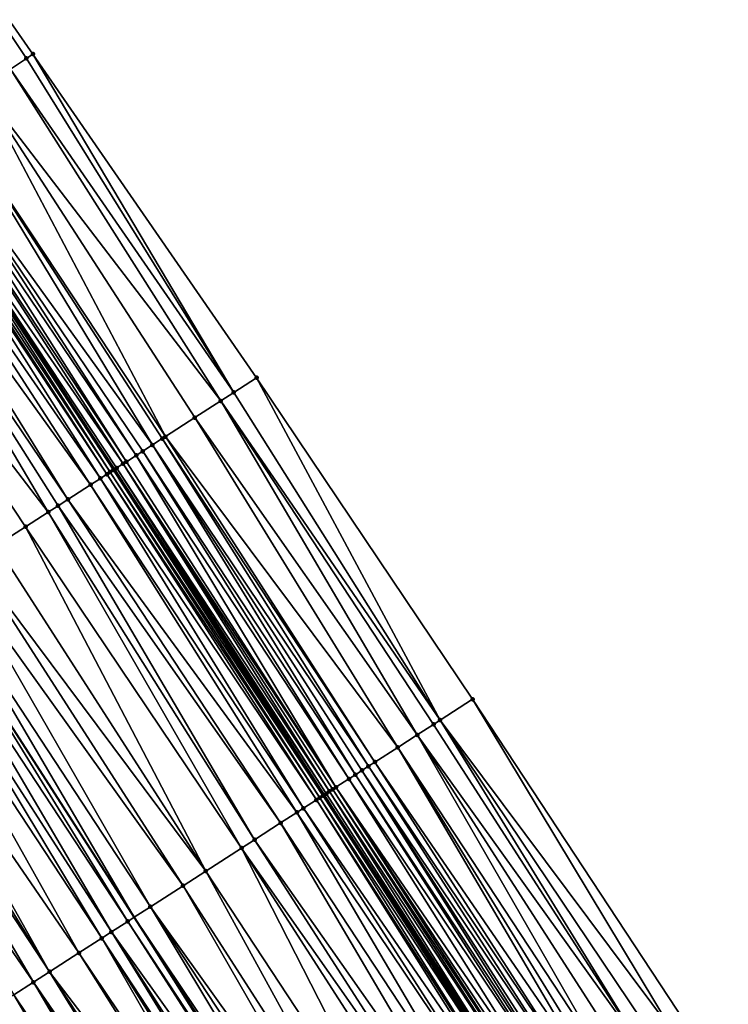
# Model space of a CAD drawing. Header units: feet. Extents: x 2004186 to 2014793, y 836912 to 864902.
# Tile 375 of 656: x 2009832 to 2009868, y 849024 to 849075. Entities that reach past the tile are written whole.
import ezdxf

# ---------------------------------------------------------------- set-up
doc = ezdxf.new("R2010")
doc.units = ezdxf.units.FT
doc.header["$LTSCALE"] = 100
doc.header["$MEASUREMENT"] = 0
for name, color, linetype, lineweight in [('EP_Travel Lane', 5, 'Continuous', 40), ('GPL_Skip Line', 2, 'Continuous', 40), ('Road Shots', 4, 'Continuous', 200), ('Road X-Section', 30, 'Continuous', 13)]:
    doc.layers.add(name, color=color, linetype=linetype, lineweight=lineweight)
doc.layers.add('I-77 SB_MM21-27-Surface-Border', color=7, linetype='Continuous')
doc.layers.add('I-77 SB_MM21-27-Surface-TIN', color=7, linetype='Continuous')

msp = doc.modelspace()

# ---------------------------------------------------------------- linework, layer by layer
at = {"layer": 'EP_Travel Lane'}
msp.add_polyline3d([(2009963.837033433, 848847.280817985, 429.204192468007), (2009953.432057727, 848864.5973455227, 429.1382592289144), (2009943.048023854, 848881.6901217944, 429.0399997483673), (2009932.663936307, 848898.7829864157, 428.9696612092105), (2009922.279846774, 848915.8758543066, 428.9003387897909), (2009911.671871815, 848932.9852607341, 428.8097326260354), (2009901.081294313, 848949.9509913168, 428.7492360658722), (2009890.490720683, 848966.9167156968, 428.6864182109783), (2009879.900131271, 848983.8824653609, 428.6332662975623), (2009869.045520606, 849000.8753183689, 428.5546234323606), (2009858.224622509, 849017.6949620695, 428.4656843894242), (2009847.403659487, 849034.514706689, 428.4071168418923), (2009836.582716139, 849051.3344207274, 428.3393471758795), (2009825.441538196, 849068.1654412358, 428.269548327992), (2009814.354321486, 849084.810929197, 428.2260740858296), (2009803.267133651, 849101.4563738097, 428.1667494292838), (2009792.179957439, 849118.1018009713, 428.1009985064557)], dxfattribs=at)
at = {"layer": 'GPL_Skip Line'}
msp.add_polyline3d([(2009953.829437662, 848841.4261146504, 428.721481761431), (2009943.524610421, 848858.56616258, 428.6641164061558), (2009933.127624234, 848875.6511519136, 428.5878087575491), (2009922.730622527, 848892.7361667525, 428.519566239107), (2009912.33363203, 848909.8211631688, 428.4454982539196), (2009901.793440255, 848926.8179547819, 428.3846184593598), (2009891.20368886, 848943.7842266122, 428.3312489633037), (2009880.613957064, 848960.750467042, 428.2658008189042), (2009870.024222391, 848977.7167120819, 428.202126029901), (2009859.249325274, 848994.5654839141, 428.1196564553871), (2009848.421835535, 849011.3809139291, 428.0372503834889), (2009837.59432419, 849028.196377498, 427.9649437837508), (2009826.766831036, 849045.0118128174, 427.8841342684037), (2009815.719622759, 849061.6833479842, 427.8140215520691), (2009804.626809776, 849078.3250743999, 427.7626321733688), (2009793.534014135, 849094.966774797, 427.701693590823), (2009782.441233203, 849111.6084531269, 427.6326563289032), (2009771.182598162, 849128.138074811, 427.5321407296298)], dxfattribs=at)
at = {"layer": 'I-77 SB_MM21-27-Surface-Border', "color": 3, "linetype": 'ByBlock', "lineweight": -2}
msp.add_polyline3d([(2009798.74881013, 849122.4814904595, 428.3840934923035), (2009809.841554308, 849105.8398672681, 428.4733592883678), (2009820.934262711, 849089.1982977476, 428.5822842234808), (2009832.359926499, 849072.7784053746, 428.6253178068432), (2009843.916991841, 849056.0586220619, 428.6896182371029), (2009855.080822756, 849039.4596975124, 428.7581293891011), (2009866.076486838, 849022.7525143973, 428.8318323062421), (2009876.903997, 849005.9370526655, 428.9046986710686), (2009885.632100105, 848987.4611544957, 428.9087870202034), (2009898.596993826, 848971.9776837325, 429.0509502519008), (2009909.01709134, 848954.9054989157, 429.0984557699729), (2009919.43715657, 848937.8333658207, 429.1659731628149), (2009929.929759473, 848920.5326666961, 429.2454695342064), (2009939.985063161, 848903.2397036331, 429.3115393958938), (2009950.040375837, 848885.9467258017, 429.3729081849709), (2009960.095674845, 848868.653770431, 429.4413727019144), (2009970.747063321, 848851.3232834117, 429.5169382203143)], dxfattribs=at)
at = {"layer": 'I-77 SB_MM21-27-Surface-TIN', "color": 128, "linetype": 'ByBlock', "lineweight": -2}
for points in [[(2009820.934262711, 849089.1982977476, 428.5822842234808), (2009832.027113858, 849072.5565140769, 428.6127068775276), (2009832.359926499, 849072.7784053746, 428.6253178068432)], [(2009820.934262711, 849089.1982977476, 428.5822842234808), (2009831.195085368, 849072.0017811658, 428.5794670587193), (2009832.027113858, 849072.5565140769, 428.6127068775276)], [(2009832.359926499, 849072.7784053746, 428.6253178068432), (2009832.027113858, 849072.5565140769, 428.6127068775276), (2009842.739997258, 849055.300543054, 428.6449804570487)], [(2009832.359926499, 849072.7784053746, 428.6253178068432), (2009842.739997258, 849055.300543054, 428.6449804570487), (2009843.916991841, 849056.0586220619, 428.6896182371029)], [(2009832.027113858, 849072.5565140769, 428.6127068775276), (2009831.195085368, 849072.0017811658, 428.5794670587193), (2009842.739997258, 849055.300543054, 428.6449804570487)], [(2009831.195085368, 849072.0017811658, 428.5794670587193), (2009829.697452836, 849071.0032337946, 428.5093106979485), (2009842.06744112, 849054.8673361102, 428.6137726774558)], [(2009831.195085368, 849072.0017811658, 428.5794670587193), (2009842.06744112, 849054.8673361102, 428.6137726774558), (2009842.739997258, 849055.300543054, 428.6449804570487)], [(2009829.697452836, 849071.0032337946, 428.5093106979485), (2009828.033404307, 849069.8937552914, 428.4381769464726), (2009839.209037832, 849053.0262682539, 428.499696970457)], [(2009829.697452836, 849071.0032337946, 428.5093106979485), (2009840.722316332, 849054.0009416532, 428.5572054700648), (2009842.06744112, 849054.8673361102, 428.6137726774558)], [(2009829.697452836, 849071.0032337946, 428.5093106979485), (2009839.209037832, 849053.0262682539, 428.499696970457), (2009840.722316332, 849054.0009416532, 428.5572054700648)], [(2009828.033404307, 849069.8937552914, 428.4381769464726), (2009826.702189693, 849069.0061361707, 428.3679408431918), (2009838.536502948, 849052.5930283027, 428.458554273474)], [(2009828.033404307, 849069.8937552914, 428.4381769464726), (2009839.040901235, 849052.9179627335, 428.4907559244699), (2009839.209037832, 849053.0262682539, 428.499696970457)], [(2009828.033404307, 849069.8937552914, 428.4381769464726), (2009838.536502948, 849052.5930283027, 428.458554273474), (2009839.040901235, 849052.9179627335, 428.4907559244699)], [(2009826.369393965, 849068.7842195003, 428.3460179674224), (2009826.036605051, 849068.5622926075, 428.3203434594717), (2009837.191389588, 849051.7266160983, 428.3966453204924)], [(2009826.702189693, 849069.0061361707, 428.3679408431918), (2009826.369393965, 849068.7842195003, 428.3460179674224), (2009837.695810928, 849052.0515147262, 428.4180707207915)], [(2009826.369393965, 849068.7842195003, 428.3460179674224), (2009837.191389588, 849051.7266160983, 428.3966453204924), (2009837.695810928, 849052.0515147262, 428.4180707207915)], [(2009826.702189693, 849069.0061361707, 428.3679408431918), (2009838.032094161, 849052.2681101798, 428.4312611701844), (2009838.536502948, 849052.5930283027, 428.458554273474)], [(2009826.702189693, 849069.0061361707, 428.3679408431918), (2009837.695810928, 849052.0515147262, 428.4180707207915), (2009838.032094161, 849052.2681101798, 428.4312611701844)], [(2009825.204638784, 849068.0074663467, 428.2528434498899), (2009836.350769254, 849051.1849911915, 428.3226525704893), (2009825.441538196, 849068.1654412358, 428.269548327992)], [(2009825.537431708, 849068.229387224, 428.2763102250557), (2009825.441538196, 849068.1654412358, 428.269548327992), (2009836.582716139, 849051.3344207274, 428.3393471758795)], [(2009836.518901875, 849051.2933028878, 428.3334524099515), (2009836.582716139, 849051.3344207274, 428.3393471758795), (2009825.441538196, 849068.1654412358, 428.269548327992)], [(2009836.518901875, 849051.2933028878, 428.3334524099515), (2009825.441538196, 849068.1654412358, 428.269548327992), (2009836.350769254, 849051.1849911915, 428.3226525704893)], [(2009826.036605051, 849068.5622926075, 428.3203434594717), (2009825.537431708, 849068.229387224, 428.2763102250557), (2009837.023260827, 849051.6182984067, 428.3840409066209)], [(2009825.537431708, 849068.229387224, 428.2763102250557), (2009836.582716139, 849051.3344207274, 428.3393471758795), (2009836.687024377, 849051.4016302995, 428.3489825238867)], [(2009825.537431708, 849068.229387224, 428.2763102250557), (2009836.687024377, 849051.4016302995, 428.3489825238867), (2009837.023260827, 849051.6182984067, 428.3840409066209)], [(2009826.036605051, 849068.5622926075, 428.3203434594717), (2009837.023260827, 849051.6182984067, 428.3840409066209), (2009837.191389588, 849051.7266160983, 428.3966453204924)], [(2009825.038236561, 849067.8965145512, 428.2442821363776), (2009824.37260099, 849067.4527473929, 428.224725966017), (2009835.846328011, 849050.8601234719, 428.3105302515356)], [(2009825.204638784, 849068.0074663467, 428.2528434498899), (2009825.038236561, 849067.8965145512, 428.2442821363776), (2009836.182624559, 849051.0766982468, 428.3174966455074)], [(2009825.038236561, 849067.8965145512, 428.2442821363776), (2009835.846328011, 849050.8601234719, 428.3105302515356), (2009836.182624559, 849051.0766982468, 428.3174966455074)], [(2009825.204638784, 849068.0074663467, 428.2528434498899), (2009836.182624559, 849051.0766982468, 428.3174966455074), (2009836.350769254, 849051.1849911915, 428.3226525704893)], [(2009824.37260099, 849067.4527473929, 428.224725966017), (2009823.540571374, 849066.89801617, 428.1921056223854), (2009835.341897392, 849050.535239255, 428.2934424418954)], [(2009824.37260099, 849067.4527473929, 428.224725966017), (2009835.341897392, 849050.535239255, 428.2934424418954), (2009835.846328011, 849050.8601234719, 428.3105302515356)], [(2009823.540571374, 849066.89801617, 428.1921056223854), (2009822.874954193, 849066.4542214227, 428.1624240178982), (2009834.164921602, 849049.77713106, 428.2400196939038)], [(2009823.540571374, 849066.89801617, 428.1921056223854), (2009834.164921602, 849049.77713106, 428.2400196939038), (2009835.341897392, 849050.535239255, 428.2934424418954)], [(2009822.874954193, 849066.4542214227, 428.1624240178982), (2009820.878112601, 849065.1228222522, 428.0679005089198), (2009833.156096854, 849049.127305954, 428.1887863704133)], [(2009822.874954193, 849066.4542214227, 428.1624240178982), (2009833.660511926, 849049.4522143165, 428.213141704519), (2009834.164921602, 849049.77713106, 428.2400196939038)], [(2009822.874954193, 849066.4542214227, 428.1624240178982), (2009833.156096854, 849049.127305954, 428.1887863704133), (2009833.660511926, 849049.4522143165, 428.213141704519)], [(2009820.878112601, 849065.1228222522, 428.0679005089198), (2009831.979116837, 849048.3692043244, 428.1373397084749), (2009833.156096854, 849049.127305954, 428.1887863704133)], [(2009820.878112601, 849065.1228222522, 428.0679005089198), (2009830.465874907, 849047.3944741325, 428.0627372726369), (2009831.979116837, 849048.3692043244, 428.1373397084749)], [(2009843.916991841, 849056.0586220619, 428.6896182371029), (2009842.739997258, 849055.300543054, 428.6449804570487), (2009853.399406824, 849038.37671989, 428.6920702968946)], [(2009843.916991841, 849056.0586220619, 428.6896182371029), (2009853.399406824, 849038.37671989, 428.6920702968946), (2009855.080822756, 849039.4596975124, 428.7581293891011)], [(2009842.06744112, 849054.8673361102, 428.6137726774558), (2009840.722316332, 849054.0009416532, 428.5572054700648), (2009852.222414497, 849037.6186373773, 428.646377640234)], [(2009842.739997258, 849055.300543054, 428.6449804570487), (2009842.06744112, 849054.8673361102, 428.6137726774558), (2009853.399406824, 849038.37671989, 428.6920702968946)], [(2009842.06744112, 849054.8673361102, 428.6137726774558), (2009853.063120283, 849038.1601295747, 428.6804263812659), (2009853.399406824, 849038.37671989, 428.6920702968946)], [(2009842.06744112, 849054.8673361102, 428.6137726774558), (2009852.222414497, 849037.6186373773, 428.646377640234), (2009853.063120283, 849038.1601295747, 428.6804263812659)], [(2009840.722316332, 849054.0009416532, 428.5572054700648), (2009839.209037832, 849053.0262682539, 428.499696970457), (2009851.213568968, 849036.9688445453, 428.6048584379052)], [(2009840.722316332, 849054.0009416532, 428.5572054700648), (2009851.213568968, 849036.9688445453, 428.6048584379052), (2009852.222414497, 849037.6186373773, 428.646377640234)], [(2009839.040901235, 849052.9179627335, 428.4907559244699), (2009838.536502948, 849052.5930283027, 428.458554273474), (2009849.70028006, 849035.9941873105, 428.5522152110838)], [(2009839.209037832, 849053.0262682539, 428.499696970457), (2009839.040901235, 849052.9179627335, 428.4907559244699), (2009850.036560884, 849036.210786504, 428.5665313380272)], [(2009839.040901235, 849052.9179627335, 428.4907559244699), (2009849.70028006, 849035.9941873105, 428.5522152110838), (2009850.036560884, 849036.210786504, 428.5665313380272)], [(2009839.209037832, 849053.0262682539, 428.499696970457), (2009850.036560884, 849036.210786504, 428.5665313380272), (2009851.213568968, 849036.9688445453, 428.6048584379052)], [(2009838.536502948, 849052.5930283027, 428.458554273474), (2009838.032094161, 849052.2681101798, 428.4312611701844), (2009849.027746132, 849035.5609458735, 428.5106253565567)], [(2009838.536502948, 849052.5930283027, 428.458554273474), (2009849.364014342, 849035.7775646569, 428.53083777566), (2009849.70028006, 849035.9941873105, 428.5522152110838)], [(2009838.536502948, 849052.5930283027, 428.458554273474), (2009849.027746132, 849035.5609458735, 428.5106253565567), (2009849.364014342, 849035.7775646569, 428.53083777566)], [(2009837.695810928, 849052.0515147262, 428.4180707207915), (2009837.191389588, 849051.7266160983, 428.3966453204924), (2009848.018895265, 849034.9111613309, 428.4716011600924)], [(2009838.032094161, 849052.2681101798, 428.4312611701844), (2009837.695810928, 849052.0515147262, 428.4180707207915), (2009848.691463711, 849035.3443491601, 428.4970556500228)], [(2009837.695810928, 849052.0515147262, 428.4180707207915), (2009848.018895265, 849034.9111613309, 428.4716011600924), (2009848.691463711, 849035.3443491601, 428.4970556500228)], [(2009838.032094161, 849052.2681101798, 428.4312611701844), (2009848.691463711, 849035.3443491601, 428.4970556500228), (2009849.027746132, 849035.5609458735, 428.5106253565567)], [(2009836.518901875, 849051.2933028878, 428.3334524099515), (2009836.350769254, 849051.1849911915, 428.3226525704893), (2009847.346424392, 849034.4778219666, 428.4005362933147)], [(2009836.518901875, 849051.2933028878, 428.3334524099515), (2009847.403659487, 849034.514706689, 428.4071168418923), (2009836.582716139, 849051.3344207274, 428.3393471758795)], [(2009836.518901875, 849051.2933028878, 428.3334524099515), (2009847.346424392, 849034.4778219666, 428.4005362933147), (2009847.403659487, 849034.514706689, 428.4071168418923)], [(2009836.687024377, 849051.4016302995, 428.3489825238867), (2009836.582716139, 849051.3344207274, 428.3393471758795), (2009847.514538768, 849034.5861619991, 428.4198650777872)], [(2009847.514538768, 849034.5861619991, 428.4198650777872), (2009836.582716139, 849051.3344207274, 428.3393471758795), (2009847.403659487, 849034.514706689, 428.4071168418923)], [(2009837.023260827, 849051.6182984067, 428.3840409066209), (2009836.687024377, 849051.4016302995, 428.3489825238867), (2009847.682646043, 849034.6945130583, 428.4425127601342)], [(2009836.687024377, 849051.4016302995, 428.3489825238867), (2009847.514538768, 849034.5861619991, 428.4198650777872), (2009847.682646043, 849034.6945130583, 428.4425127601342)], [(2009837.191389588, 849051.7266160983, 428.3966453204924), (2009837.023260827, 849051.6182984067, 428.3840409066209), (2009848.018895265, 849034.9111613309, 428.4716011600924)], [(2009837.023260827, 849051.6182984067, 428.3840409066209), (2009847.850761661, 849034.8028511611, 428.4612607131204), (2009848.018895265, 849034.9111613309, 428.4716011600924)], [(2009837.023260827, 849051.6182984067, 428.3840409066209), (2009847.682646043, 849034.6945130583, 428.4425127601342), (2009847.850761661, 849034.8028511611, 428.4612607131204)], [(2009835.846328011, 849050.8601234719, 428.3105302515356), (2009835.341897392, 849050.535239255, 428.2934424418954), (2009846.337546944, 849033.8280787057, 428.3739374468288)], [(2009836.182624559, 849051.0766982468, 428.3174966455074), (2009835.846328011, 849050.8601234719, 428.3105302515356), (2009847.010136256, 849034.2612341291, 428.3896381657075)], [(2009835.846328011, 849050.8601234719, 428.3105302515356), (2009846.337546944, 849033.8280787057, 428.3739374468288), (2009847.010136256, 849034.2612341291, 428.3896381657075)], [(2009836.350769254, 849051.1849911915, 428.3226525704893), (2009836.182624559, 849051.0766982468, 428.3174966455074), (2009847.178286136, 849034.3695190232, 428.3923709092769)], [(2009836.182624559, 849051.0766982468, 428.3174966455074), (2009847.010136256, 849034.2612341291, 428.3896381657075), (2009847.178286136, 849034.3695190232, 428.3923709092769)], [(2009836.350769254, 849051.1849911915, 428.3226525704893), (2009847.178286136, 849034.3695190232, 428.3923709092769), (2009847.346424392, 849034.4778219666, 428.4005362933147)], [(2009835.341897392, 849050.535239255, 428.2934424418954), (2009834.164921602, 849049.77713106, 428.2400196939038), (2009846.001260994, 849033.6114874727, 428.3620172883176)], [(2009835.341897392, 849050.535239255, 428.2934424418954), (2009846.001260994, 849033.6114874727, 428.3620172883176), (2009846.337546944, 849033.8280787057, 428.3739374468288)], [(2009834.164921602, 849049.77713106, 428.2400196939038), (2009833.660511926, 849049.4522143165, 428.213141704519), (2009845.16055782, 849033.0699912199, 428.3267479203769)], [(2009834.164921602, 849049.77713106, 428.2400196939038), (2009845.16055782, 849033.0699912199, 428.3267479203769), (2009846.001260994, 849033.6114874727, 428.3620172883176)], [(2009833.660511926, 849049.4522143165, 428.213141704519), (2009833.156096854, 849049.127305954, 428.1887863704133), (2009843.815453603, 849032.2035648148, 428.2605646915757)], [(2009833.660511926, 849049.4522143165, 428.213141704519), (2009843.815453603, 849032.2035648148, 428.2605646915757), (2009845.16055782, 849033.0699912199, 428.3267479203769)], [(2009833.156096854, 849049.127305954, 428.1887863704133), (2009831.979116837, 849048.3692043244, 428.1373397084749), (2009843.142895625, 849031.7703607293, 428.230217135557)], [(2009833.156096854, 849049.127305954, 428.1887863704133), (2009843.142895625, 849031.7703607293, 428.230217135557), (2009843.815453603, 849032.2035648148, 428.2605646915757)], [(2009831.979116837, 849048.3692043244, 428.1373397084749), (2009830.465874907, 849047.3944741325, 428.0627372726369), (2009841.29336182, 849030.5790485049, 428.14646388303)], [(2009831.979116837, 849048.3692043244, 428.1373397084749), (2009841.29336182, 849030.5790485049, 428.14646388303), (2009843.142895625, 849031.7703607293, 428.230217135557)], [(2009830.465874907, 849047.3944741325, 428.0627372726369), (2009829.288913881, 849046.6363430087, 428.0024132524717), (2009841.29336182, 849030.5790485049, 428.14646388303)], [(2009829.288913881, 849046.6363430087, 428.0024132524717), (2009828.44823227, 849046.0948132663, 427.9570638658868), (2009840.116403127, 849029.8209137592, 428.0850496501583)], [(2009829.288913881, 849046.6363430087, 428.0024132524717), (2009840.116403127, 849029.8209137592, 428.0850496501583), (2009841.29336182, 849030.5790485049, 428.14646388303)], [(2009828.44823227, 849046.0948132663, 427.9570638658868), (2009827.439398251, 849045.4450025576, 427.91016397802), (2009838.435027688, 849028.7378732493, 428.0000621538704)], [(2009828.44823227, 849046.0948132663, 427.9570638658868), (2009838.435027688, 849028.7378732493, 428.0000621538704), (2009840.116403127, 849029.8209137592, 428.0850496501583)], [(2009827.439398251, 849045.4450025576, 427.91016397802), (2009826.766831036, 849045.0118128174, 427.8841342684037), (2009837.59432419, 849028.196377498, 427.9649437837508)], [(2009827.439398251, 849045.4450025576, 427.91016397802), (2009837.59432419, 849028.196377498, 427.9649437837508), (2009838.435027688, 849028.7378732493, 428.0000621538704)], [(2009826.262418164, 849044.6869010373, 427.8587502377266), (2009825.589843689, 849044.2537225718, 427.8361140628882), (2009836.417329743, 849027.4382982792, 427.9202424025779)], [(2009826.262418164, 849044.6869010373, 427.8587502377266), (2009837.258042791, 849027.9797791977, 427.9508964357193), (2009826.766831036, 849045.0118128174, 427.8841342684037)], [(2009826.262418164, 849044.6869010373, 427.8587502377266), (2009836.417329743, 849027.4382982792, 427.9202424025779), (2009837.258042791, 849027.9797791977, 427.9508964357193)], [(2009837.258042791, 849027.9797791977, 427.9508964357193), (2009837.59432419, 849028.196377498, 427.9649437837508), (2009826.766831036, 849045.0118128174, 427.8841342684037)], [(2009825.589843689, 849044.2537225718, 427.8361140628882), (2009824.917280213, 849043.8205270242, 427.808336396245), (2009835.912913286, 849027.1133920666, 427.8965341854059)], [(2009825.589843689, 849044.2537225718, 427.8361140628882), (2009835.912913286, 849027.1133920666, 427.8965341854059), (2009836.417329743, 849027.4382982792, 427.9202424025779)], [(2009824.917280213, 849043.8205270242, 427.808336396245), (2009823.404046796, 849042.8457836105, 427.7297543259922), (2009834.735956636, 849026.3552541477, 427.8341649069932)], [(2009824.917280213, 849043.8205270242, 427.808336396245), (2009834.735956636, 849026.3552541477, 427.8341649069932), (2009835.912913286, 849027.1133920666, 427.8965341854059)], [(2009823.404046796, 849042.8457836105, 427.7297543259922), (2009822.731496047, 849042.4125682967, 427.6960272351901), (2009833.22270614, 849025.3805372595, 427.7635667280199)], [(2009823.404046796, 849042.8457836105, 427.7297543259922), (2009833.22270614, 849025.3805372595, 427.7635667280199), (2009834.735956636, 849026.3552541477, 427.8341649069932)], [(2009822.731496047, 849042.4125682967, 427.6960272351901), (2009822.227071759, 849042.0876742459, 427.6759795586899), (2009833.22270614, 849025.3805372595, 427.7635667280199)], [(2009822.227071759, 849042.0876742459, 427.6759795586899), (2009821.050087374, 849041.3295793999, 427.62657469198), (2009832.382001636, 849024.839043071, 427.7289186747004)], [(2009822.227071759, 849042.0876742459, 427.6759795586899), (2009832.382001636, 849024.839043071, 427.7289186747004), (2009833.22270614, 849025.3805372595, 427.7635667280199)], [(2009821.050087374, 849041.3295793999, 427.62657469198), (2009831.373166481, 849024.1892341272, 427.6825499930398), (2009832.382001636, 849024.839043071, 427.7289186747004)], [(2009855.080822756, 849039.4596975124, 428.7581293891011), (2009853.399406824, 849038.37671989, 428.6920702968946), (2009865.403921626, 849022.3193215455, 428.8048660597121)], [(2009855.080822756, 849039.4596975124, 428.7581293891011), (2009865.403921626, 849022.3193215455, 428.8048660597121), (2009866.076486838, 849022.7525143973, 428.8318323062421)], [(2009853.063120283, 849038.1601295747, 428.6804263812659), (2009852.222414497, 849037.6186373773, 428.646377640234), (2009863.890651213, 849021.3446355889, 428.7435779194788)], [(2009853.399406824, 849038.37671989, 428.6920702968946), (2009853.063120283, 849038.1601295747, 428.6804263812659), (2009863.890651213, 849021.3446355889, 428.7435779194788)], [(2009853.399406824, 849038.37671989, 428.6920702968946), (2009864.563213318, 849021.7778332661, 428.7719965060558), (2009865.403921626, 849022.3193215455, 428.8048660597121)], [(2009853.399406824, 849038.37671989, 428.6920702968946), (2009863.890651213, 849021.3446355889, 428.7435779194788), (2009864.563213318, 849021.7778332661, 428.7719965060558)], [(2009852.222414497, 849037.6186373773, 428.646377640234), (2009851.213568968, 849036.9688445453, 428.6048584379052), (2009862.20924097, 849020.2616491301, 428.6748591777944)], [(2009852.222414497, 849037.6186373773, 428.646377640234), (2009863.049944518, 849020.8031448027, 428.7099539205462), (2009863.890651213, 849021.3446355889, 428.7435779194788)], [(2009852.222414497, 849037.6186373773, 428.646377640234), (2009862.20924097, 849020.2616491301, 428.6748591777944), (2009863.049944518, 849020.8031448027, 428.7099539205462)], [(2009851.213568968, 849036.9688445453, 428.6048584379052), (2009850.036560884, 849036.210786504, 428.5665313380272), (2009861.368532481, 849019.7201611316, 428.6420742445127)], [(2009851.213568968, 849036.9688445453, 428.6048584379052), (2009861.704813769, 849019.9367596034, 428.6561732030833), (2009862.20924097, 849020.2616491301, 428.6748591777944)], [(2009851.213568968, 849036.9688445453, 428.6048584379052), (2009861.368532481, 849019.7201611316, 428.6420742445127), (2009861.704813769, 849019.9367596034, 428.6561732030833)], [(2009850.036560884, 849036.210786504, 428.5665313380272), (2009849.70028006, 849035.9941873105, 428.5522152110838), (2009860.864103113, 849019.3952749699, 428.6244009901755)], [(2009850.036560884, 849036.210786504, 428.5665313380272), (2009860.864103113, 849019.3952749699, 428.6244009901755), (2009861.368532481, 849019.7201611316, 428.6420742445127)], [(2009849.027746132, 849035.5609458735, 428.5106253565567), (2009848.691463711, 849035.3443491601, 428.4970556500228), (2009859.855286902, 849018.7454366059, 428.5691772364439)], [(2009849.364014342, 849035.7775646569, 428.53083777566), (2009849.027746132, 849035.5609458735, 428.5106253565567), (2009860.023429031, 849018.8537335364, 428.5755328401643)], [(2009849.027746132, 849035.5609458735, 428.5106253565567), (2009859.855286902, 849018.7454366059, 428.5691772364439), (2009860.023429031, 849018.8537335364, 428.5755328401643)], [(2009849.70028006, 849035.9941873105, 428.5522152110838), (2009849.364014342, 849035.7775646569, 428.53083777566), (2009860.527817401, 849019.1786833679, 428.6123698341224)], [(2009849.364014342, 849035.7775646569, 428.53083777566), (2009860.191563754, 849018.9620419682, 428.5853501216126), (2009860.527817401, 849019.1786833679, 428.6123698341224)], [(2009849.364014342, 849035.7775646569, 428.53083777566), (2009860.023429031, 849018.8537335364, 428.5755328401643), (2009860.191563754, 849018.9620419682, 428.5853501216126)], [(2009849.70028006, 849035.9941873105, 428.5522152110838), (2009860.527817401, 849019.1786833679, 428.6123698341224), (2009860.864103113, 849019.3952749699, 428.6244009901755)], [(2009848.691463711, 849035.3443491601, 428.4970556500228), (2009848.018895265, 849034.9111613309, 428.4716011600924), (2009859.350847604, 849018.4205658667, 428.556146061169)], [(2009848.691463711, 849035.3443491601, 428.4970556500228), (2009859.350847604, 849018.4205658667, 428.556146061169), (2009859.855286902, 849018.7454366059, 428.5691772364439)], [(2009847.346424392, 849034.4778219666, 428.4005362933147), (2009858.224622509, 849017.6949620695, 428.4656843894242), (2009847.403659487, 849034.514706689, 428.4071168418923)], [(2009847.514538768, 849034.5861619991, 428.4198650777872), (2009847.403659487, 849034.514706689, 428.4071168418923), (2009858.342085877, 849017.7706428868, 428.475453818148)], [(2009858.342085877, 849017.7706428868, 428.475453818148), (2009847.403659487, 849034.514706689, 428.4071168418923), (2009858.224622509, 849017.6949620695, 428.4656843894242)], [(2009847.682646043, 849034.6945130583, 428.4425127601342), (2009847.514538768, 849034.5861619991, 428.4198650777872), (2009858.342085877, 849017.7706428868, 428.475453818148)], [(2009847.850761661, 849034.8028511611, 428.4612607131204), (2009847.682646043, 849034.6945130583, 428.4425127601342), (2009858.678293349, 849017.9873559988, 428.5240581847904)], [(2009847.682646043, 849034.6945130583, 428.4425127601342), (2009858.342085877, 849017.7706428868, 428.475453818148), (2009858.678293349, 849017.9873559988, 428.5240581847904)], [(2009848.018895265, 849034.9111613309, 428.4716011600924), (2009847.850761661, 849034.8028511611, 428.4612607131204), (2009858.846410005, 849018.0956924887, 428.542320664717)], [(2009847.850761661, 849034.8028511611, 428.4612607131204), (2009858.678293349, 849017.9873559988, 428.5240581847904), (2009858.846410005, 849018.0956924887, 428.542320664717)], [(2009848.018895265, 849034.9111613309, 428.4716011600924), (2009859.014547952, 849018.203995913, 428.5506308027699), (2009859.350847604, 849018.4205658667, 428.556146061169)], [(2009848.018895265, 849034.9111613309, 428.4716011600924), (2009858.846410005, 849018.0956924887, 428.542320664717), (2009859.014547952, 849018.203995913, 428.5506308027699)], [(2009847.010136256, 849034.2612341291, 428.3896381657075), (2009846.337546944, 849033.8280787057, 428.3739374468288), (2009857.669501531, 849017.33747975, 428.4574314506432)], [(2009847.178286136, 849034.3695190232, 428.3923709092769), (2009847.010136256, 849034.2612341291, 428.3896381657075), (2009857.837648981, 849017.4457684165, 428.4612996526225)], [(2009847.010136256, 849034.2612341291, 428.3896381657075), (2009857.669501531, 849017.33747975, 428.4574314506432), (2009857.837648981, 849017.4457684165, 428.4612996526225)], [(2009847.346424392, 849034.4778219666, 428.4005362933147), (2009847.178286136, 849034.3695190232, 428.3923709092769), (2009858.173960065, 849017.6623206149, 428.4614707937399)], [(2009847.178286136, 849034.3695190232, 428.3923709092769), (2009857.837648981, 849017.4457684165, 428.4612996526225), (2009858.173960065, 849017.6623206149, 428.4614707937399)], [(2009847.346424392, 849034.4778219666, 428.4005362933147), (2009858.173960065, 849017.6623206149, 428.4614707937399), (2009858.224622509, 849017.6949620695, 428.4656843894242)], [(2009846.001260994, 849033.6114874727, 428.3620172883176), (2009845.16055782, 849033.0699912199, 428.3267479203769), (2009856.156216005, 849016.3628172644, 428.4032078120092)], [(2009846.337546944, 849033.8280787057, 428.3739374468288), (2009846.001260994, 849033.6114874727, 428.3620172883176), (2009857.165062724, 849017.0126082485, 428.4441708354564)], [(2009846.001260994, 849033.6114874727, 428.3620172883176), (2009856.156216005, 849016.3628172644, 428.4032078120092), (2009857.165062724, 849017.0126082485, 428.4441708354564)], [(2009846.337546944, 849033.8280787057, 428.3739374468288), (2009857.165062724, 849017.0126082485, 428.4441708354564), (2009857.669501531, 849017.33747975, 428.4574314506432)], [(2009845.16055782, 849033.0699912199, 428.3267479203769), (2009843.815453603, 849032.2035648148, 428.2605646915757), (2009855.315524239, 849015.8213032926, 428.3626051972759)], [(2009845.16055782, 849033.0699912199, 428.3267479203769), (2009855.315524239, 849015.8213032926, 428.3626051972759), (2009856.156216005, 849016.3628172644, 428.4032078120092)], [(2009843.815453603, 849032.2035648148, 428.2605646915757), (2009843.142895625, 849031.7703607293, 428.230217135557), (2009854.642971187, 849015.3880915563, 428.3299549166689)], [(2009843.815453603, 849032.2035648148, 428.2605646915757), (2009854.642971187, 849015.3880915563, 428.3299549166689), (2009855.315524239, 849015.8213032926, 428.3626051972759)], [(2009843.142895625, 849031.7703607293, 428.230217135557), (2009841.29336182, 849030.5790485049, 428.14646388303), (2009852.289012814, 849013.871885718, 428.2262853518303)], [(2009843.142895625, 849031.7703607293, 428.230217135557), (2009853.970404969, 849014.9549002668, 428.3034588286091), (2009854.642971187, 849015.3880915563, 428.3299549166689)], [(2009843.142895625, 849031.7703607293, 428.230217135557), (2009852.289012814, 849013.871885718, 428.2262853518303), (2009853.970404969, 849014.9549002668, 428.3034588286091)], [(2009841.29336182, 849030.5790485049, 428.14646388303), (2009840.116403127, 849029.8209137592, 428.0850496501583), (2009850.94391844, 849013.0054440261, 428.1555009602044)], [(2009841.29336182, 849030.5790485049, 428.14646388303), (2009850.94391844, 849013.0054440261, 428.1555009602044), (2009852.289012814, 849013.871885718, 428.2262853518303)], [(2009840.116403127, 849029.8209137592, 428.0850496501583), (2009838.435027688, 849028.7378732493, 428.0000621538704), (2009850.103226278, 849012.4639306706, 428.1150838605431)], [(2009840.116403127, 849029.8209137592, 428.0850496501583), (2009850.103226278, 849012.4639306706, 428.1150838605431), (2009850.94391844, 849013.0054440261, 428.1555009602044)], [(2009838.435027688, 849028.7378732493, 428.0000621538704), (2009837.59432419, 849028.196377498, 427.9649437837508), (2009848.758120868, 849011.5975061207, 428.0494590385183)], [(2009838.435027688, 849028.7378732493, 428.0000621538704), (2009849.430677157, 849012.0307128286, 428.0805958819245), (2009850.103226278, 849012.4639306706, 428.1150838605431)], [(2009838.435027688, 849028.7378732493, 428.0000621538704), (2009848.758120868, 849011.5975061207, 428.0494590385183), (2009849.430677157, 849012.0307128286, 428.0805958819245)], [(2009837.258042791, 849027.9797791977, 427.9508964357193), (2009836.417329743, 849027.4382982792, 427.9202424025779), (2009848.085558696, 849011.1643085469, 428.0210715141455)], [(2009837.258042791, 849027.9797791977, 427.9508964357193), (2009848.253692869, 849011.2726178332, 428.0311460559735), (2009837.59432419, 849028.196377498, 427.9649437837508)], [(2009837.258042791, 849027.9797791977, 427.9508964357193), (2009848.085558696, 849011.1643085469, 428.0210715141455), (2009848.253692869, 849011.2726178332, 428.0311460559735)], [(2009848.253692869, 849011.2726178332, 428.0311460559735), (2009848.421835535, 849011.3809139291, 428.0372503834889), (2009837.59432419, 849028.196377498, 427.9649437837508)], [(2009848.758120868, 849011.5975061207, 428.0494590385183), (2009837.59432419, 849028.196377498, 427.9649437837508), (2009848.421835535, 849011.3809139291, 428.0372503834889)], [(2009836.417329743, 849027.4382982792, 427.9202424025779), (2009835.912913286, 849027.1133920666, 427.8965341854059), (2009846.908559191, 849010.4062371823, 427.9787343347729)], [(2009836.417329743, 849027.4382982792, 427.9202424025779), (2009847.244839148, 849010.6228377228, 427.993455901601), (2009848.085558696, 849011.1643085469, 428.0210715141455)], [(2009836.417329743, 849027.4382982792, 427.9202424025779), (2009846.908559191, 849010.4062371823, 427.9787343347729), (2009847.244839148, 849010.6228377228, 427.993455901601)], [(2009835.912913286, 849027.1133920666, 427.8965341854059), (2009834.735956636, 849026.3552541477, 427.8341649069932), (2009845.899730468, 849009.7564182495, 427.9293590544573)], [(2009835.912913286, 849027.1133920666, 427.8965341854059), (2009846.572272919, 849010.1896464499, 427.9669648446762), (2009846.908559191, 849010.4062371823, 427.9787343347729)], [(2009835.912913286, 849027.1133920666, 427.8965341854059), (2009845.899730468, 849009.7564182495, 427.9293590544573), (2009846.572272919, 849010.1896464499, 427.9669648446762)], [(2009834.735956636, 849026.3552541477, 427.8341649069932), (2009833.22270614, 849025.3805372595, 427.7635667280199), (2009845.395319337, 849009.4315037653, 427.9031611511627)], [(2009834.735956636, 849026.3552541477, 427.8341649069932), (2009845.395319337, 849009.4315037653, 427.9031611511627), (2009845.899730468, 849009.7564182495, 427.9293590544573)], [(2009833.22270614, 849025.3805372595, 427.7635667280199), (2009832.382001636, 849024.839043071, 427.7289186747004), (2009843.713930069, 849008.3484847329, 427.8246380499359)], [(2009833.22270614, 849025.3805372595, 427.7635667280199), (2009844.218349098, 849008.6733869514, 427.8471441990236), (2009845.395319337, 849009.4315037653, 427.9031611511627)], [(2009833.22270614, 849025.3805372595, 427.7635667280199), (2009843.713930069, 849008.3484847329, 427.8246380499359), (2009844.218349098, 849008.6733869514, 427.8471441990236)], [(2009832.382001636, 849024.839043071, 427.7289186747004), (2009831.373166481, 849024.1892341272, 427.6825499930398), (2009842.536946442, 849007.5903887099, 427.7748789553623)], [(2009832.382001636, 849024.839043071, 427.7289186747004), (2009843.041370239, 849007.9152835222, 427.7951558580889), (2009843.713930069, 849008.3484847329, 427.8246380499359)], [(2009832.382001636, 849024.839043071, 427.7289186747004), (2009842.536946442, 849007.5903887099, 427.7748789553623), (2009843.041370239, 849007.9152835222, 427.7951558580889)], [(2009831.373166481, 849024.1892341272, 427.6825499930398), (2009829.859902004, 849023.2145389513, 427.6184869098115), (2009841.528113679, 849006.9405760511, 427.7273921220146)], [(2009831.373166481, 849024.1892341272, 427.6825499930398), (2009841.528113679, 849006.9405760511, 427.7273921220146), (2009842.536946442, 849007.5903887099, 427.7748789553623)]]:
    msp.add_3dface(points, dxfattribs=at)
at = {"layer": 'Road Shots', "lineweight": 100}
for p in [(2009832.359926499, 849072.7784053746, 428.6253178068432), (2009832.027113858, 849072.5565140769, 428.6127068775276), (2009843.916991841, 849056.0586220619, 428.6896182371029), (2009842.06744112, 849054.8673361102, 428.6137726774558), (2009842.739997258, 849055.300543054, 428.6449804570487), (2009840.722316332, 849054.0009416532, 428.5572054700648), (2009839.040901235, 849052.9179627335, 428.4907559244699), (2009839.209037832, 849053.0262682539, 428.499696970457), (2009838.536502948, 849052.5930283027, 428.458554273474), (2009837.695810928, 849052.0515147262, 428.4180707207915), (2009838.032094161, 849052.2681101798, 428.4312611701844), (2009836.518901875, 849051.2933028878, 428.3334524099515), (2009836.687024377, 849051.4016302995, 428.3489825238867), (2009837.023260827, 849051.6182984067, 428.3840409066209), (2009837.191389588, 849051.7266160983, 428.3966453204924), (2009835.846328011, 849050.8601234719, 428.3105302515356), (2009836.182624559, 849051.0766982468, 428.3174966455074), (2009836.350769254, 849051.1849911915, 428.3226525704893), (2009835.341897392, 849050.535239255, 428.2934424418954), (2009834.164921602, 849049.77713106, 428.2400196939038), (2009833.660511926, 849049.4522143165, 428.213141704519), (2009833.156096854, 849049.127305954, 428.1887863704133), (2009831.979116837, 849048.3692043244, 428.1373397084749), (2009855.080822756, 849039.4596975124, 428.7581293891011), (2009853.063120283, 849038.1601295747, 428.6804263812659), (2009853.399406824, 849038.37671989, 428.6920702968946), (2009852.222414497, 849037.6186373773, 428.646377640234), (2009851.213568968, 849036.9688445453, 428.6048584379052), (2009850.036560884, 849036.210786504, 428.5665313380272), (2009849.027746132, 849035.5609458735, 428.5106253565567), (2009849.364014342, 849035.7775646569, 428.53083777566), (2009849.70028006, 849035.9941873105, 428.5522152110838), (2009848.691463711, 849035.3443491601, 428.4970556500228), (2009847.514538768, 849034.5861619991, 428.4198650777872), (2009847.682646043, 849034.6945130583, 428.4425127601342), (2009847.850761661, 849034.8028511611, 428.4612607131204), (2009848.018895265, 849034.9111613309, 428.4716011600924), (2009847.010136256, 849034.2612341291, 428.3896381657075), (2009847.178286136, 849034.3695190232, 428.3923709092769), (2009847.346424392, 849034.4778219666, 428.4005362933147), (2009846.001260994, 849033.6114874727, 428.3620172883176), (2009846.337546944, 849033.8280787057, 428.3739374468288), (2009845.16055782, 849033.0699912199, 428.3267479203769), (2009843.815453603, 849032.2035648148, 428.2605646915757), (2009843.142895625, 849031.7703607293, 428.230217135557), (2009841.29336182, 849030.5790485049, 428.14646388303), (2009840.116403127, 849029.8209137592, 428.0850496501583), (2009838.435027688, 849028.7378732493, 428.0000621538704), (2009837.258042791, 849027.9797791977, 427.9508964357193), (2009836.417329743, 849027.4382982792, 427.9202424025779), (2009835.912913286, 849027.1133920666, 427.8965341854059), (2009834.735956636, 849026.3552541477, 427.8341649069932), (2009833.22270614, 849025.3805372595, 427.7635667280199), (2009832.382001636, 849024.839043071, 427.7289186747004)]:
    msp.add_point(p, dxfattribs=at)
at = {"layer": 'Road X-Section', "extrusion": (0.5546393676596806, -0.83208440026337, 0.003274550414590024), "elevation": 408233.3391674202, "flags": 128}
msp.add_lwpolyline([(2143241.433693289, -910.1281927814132), (2143242.033693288, -910.0964875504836), (2143242.633693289, -910.063077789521), (2143243.233693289, -910.0369130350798), (2143244.033693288, -910.0035746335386), (2143244.833693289, -909.9694886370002), (2143245.433693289, -909.9486015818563), (2143246.233693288, -909.9251438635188), (2143248.433693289, -909.8479032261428), (2143249.433693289, -909.8042260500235), (2143251.033693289, -909.7480683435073), (2143252.433693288, -909.690070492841), (2143253.433693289, -909.6540357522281), (2143254.233693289, -909.6181784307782), (2143255.033693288, -909.5822384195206), (2143255.833693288, -909.5547183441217), (2143256.433693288, -909.5348916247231), (2143257.033693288, -909.5081414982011), (2143258.233693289, -909.4434304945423), (2143259.433693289, -909.3883577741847), (2143260.233693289, -909.3572564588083), (2143262.833693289, -909.267924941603), (2143263.433693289, -909.244903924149), (2143264.433693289, -909.2038820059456), (2143266.433693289, -909.1339758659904), (2143269.033693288, -909.0262664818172), (2143269.833693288, -908.9993068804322), (2143270.833693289, -908.9715017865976), (2143272.633693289, -908.9035785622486), (2143274.033693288, -908.8461858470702), (2143275.033693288, -908.7989397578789), (2143277.033693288, -908.717621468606), (2143279.433693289, -908.6230974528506), (2143280.233693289, -908.5934156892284), (2143281.233693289, -908.5607951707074), (2143282.033693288, -908.541238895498), (2143282.233693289, -908.5326775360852), (2143282.633693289, -908.509210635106), (2143283.233693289, -908.4651771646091), (2143283.633693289, -908.4395025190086), (2143284.033693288, -908.4175795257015), (2143285.633693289, -908.3473430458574), (2143287.633693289, -908.2762089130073), (2143289.433693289, -908.2060521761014), (2143290.433693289, -908.1728121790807), (2143290.833693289, -908.1602011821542)], dxfattribs=at)
at = {"layer": 'Road X-Section', "extrusion": (0.5413748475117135, -0.8407720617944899, 0.003951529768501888), "elevation": 374218.0250768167, "flags": 128}
msp.add_lwpolyline([(2149443.990044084, -1052.049568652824), (2149445.390044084, -1052.005435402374), (2149445.790044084, -1051.988410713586), (2149446.390044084, -1051.953781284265), (2149446.990044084, -1051.918163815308), (2149447.590044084, -1051.888560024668), (2149448.390044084, -1051.855983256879), (2149448.790044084, -1051.843895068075), (2149449.590044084, -1051.826403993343), (2149449.990044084, -1051.81287424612), (2149451.190044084, -1051.756721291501), (2149451.790044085, -1051.733947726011), (2149452.790044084, -1051.703124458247), (2149454.390044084, -1051.639712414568), (2149455.990044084, -1051.584015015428), (2149456.990044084, -1051.554898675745), (2149457.590044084, -1051.531926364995), (2149458.790044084, -1051.477484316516), (2149459.590044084, -1051.447447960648), (2149460.190044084, -1051.417632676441), (2149460.790044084, -1051.383852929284), (2149461.390044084, -1051.355898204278), (2149462.390044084, -1051.318494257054), (2149462.790044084, -1051.299437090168), (2149463.390044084, -1051.267599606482), (2149463.790044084, -1051.251587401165), (2149464.990044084, -1051.214380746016), (2149465.990044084, -1051.179354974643), (2149466.590044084, -1051.16249564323), (2149467.790044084, -1051.115297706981), (2149469.190044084, -1051.065892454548), (2149469.790044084, -1051.045844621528), (2149470.590044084, -1051.012117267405), (2149472.390044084, -1050.933534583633), (2149473.190044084, -1050.905756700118), (2149473.990044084, -1050.883120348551), (2149474.590044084, -1050.857736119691), (2149475.390044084, -1050.83170620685), (2149476.590044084, -1050.784805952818), (2149477.590044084, -1050.739456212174), (2149478.990044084, -1050.679131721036), (2149480.790044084, -1050.604528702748), (2149482.190044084, -1050.553081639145), (2149482.790044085, -1050.528726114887), (2149483.390044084, -1050.501847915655), (2149484.790044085, -1050.448424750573), (2149485.390044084, -1050.431336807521), (2149485.790044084, -1050.42437035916), (2149485.990044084, -1050.419214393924), (2149486.190044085, -1050.408414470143), (2149486.390044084, -1050.392884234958), (2149486.790044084, -1050.35782557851), (2149486.990044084, -1050.345221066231), (2149487.590044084, -1050.323795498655), (2149487.990044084, -1050.310604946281), (2149488.590044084, -1050.283311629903), (2149489.190044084, -1050.251109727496), (2149489.390044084, -1050.242168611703), (2149491.190044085, -1050.184659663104), (2149492.790044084, -1050.12809201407), (2149493.590044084, -1050.096883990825), (2149494.990044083, -1050.052245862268)], dxfattribs=at)
at = {"layer": 'Road X-Section', "extrusion": (0.5413748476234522, -0.8407720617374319, 0.003951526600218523), "elevation": 374238.0253484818, "flags": 128}
msp.add_lwpolyline([(2149442.989997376, -1052.073107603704), (2149444.789997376, -1052.00683392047), (2149445.989997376, -1051.957046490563), (2149446.389997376, -1051.934316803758), (2149446.789997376, -1051.910026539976), (2149446.989997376, -1051.899530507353), (2149447.189997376, -1051.891168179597), (2149447.589997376, -1051.879926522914), (2149448.189997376, -1051.865587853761), (2149448.989997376, -1051.839976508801), (2149449.389997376, -1051.832211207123), (2149449.989997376, -1051.832477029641), (2149450.189997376, -1051.828560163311), (2149450.389997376, -1051.820347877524), (2149451.189997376, -1051.775731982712), (2149451.589997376, -1051.758433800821), (2149452.189997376, -1051.739320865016), (2149452.789997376, -1051.713395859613), (2149453.589997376, -1051.677661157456), (2149454.389997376, -1051.651306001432), (2149455.189997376, -1051.617758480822), (2149455.989997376, -1051.587970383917), (2149456.989997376, -1051.5472027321), (2149457.589997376, -1051.521611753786), (2149458.789997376, -1051.465776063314), (2149459.789997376, -1051.424525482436), (2149460.989997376, -1051.365369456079), (2149461.189997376, -1051.35470267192), (2149461.389997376, -1051.346037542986), (2149461.589997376, -1051.340478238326), (2149462.189997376, -1051.329960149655), (2149462.389997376, -1051.323061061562), (2149462.989997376, -1051.288285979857), (2149463.589997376, -1051.260750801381), (2149463.989997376, -1051.245172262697), (2149465.389997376, -1051.201232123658), (2149467.189997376, -1051.137168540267), (2149468.389997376, -1051.090799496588), (2149469.389997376, -1051.056151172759), (2149471.189997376, -1050.9855524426), (2149472.589997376, -1050.923182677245), (2149473.189997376, -1050.899474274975), (2149474.189997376, -1050.868820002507), (2149475.589997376, -1050.8196539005), (2149477.589997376, -1050.734665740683), (2149478.989997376, -1050.673251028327), (2149481.189997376, -1050.589497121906), (2149481.989997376, -1050.559149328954), (2149483.589997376, -1050.492965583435), (2149484.589997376, -1050.457695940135), (2149484.989997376, -1050.445775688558), (2149485.789997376, -1050.430074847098), (2149485.989997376, -1050.427342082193), (2149486.189997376, -1050.419176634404), (2149486.389997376, -1050.399847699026), (2149486.589997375, -1050.37719983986), (2149486.789997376, -1050.3584517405), (2149486.989997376, -1050.348111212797), (2149487.789997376, -1050.322656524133), (2149488.189997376, -1050.309086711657), (2149488.589997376, -1050.288874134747), (2149488.989997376, -1050.267496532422), (2149489.389997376, -1050.253180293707), (2149490.789997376, -1050.214852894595), (2149491.989997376, -1050.173333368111), (2149492.989997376, -1050.139284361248), (2149493.389997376, -1050.127640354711), (2149495.389997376, -1050.061580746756)], dxfattribs=at)

doc.saveas('drawing.dxf')
